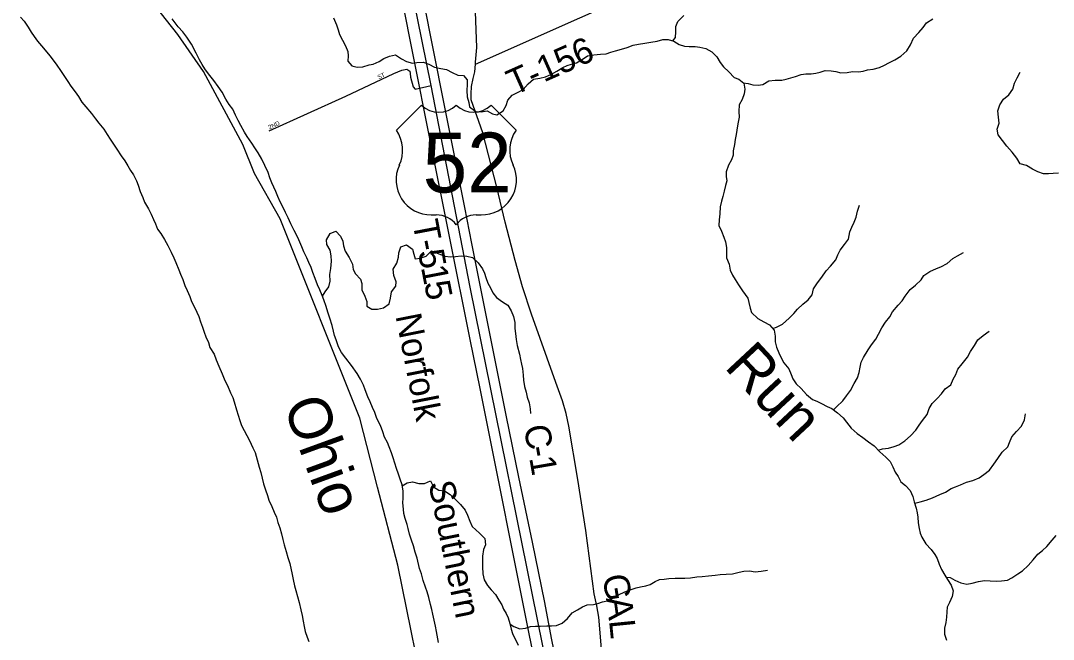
# Model space of a CAD drawing. Extents: x 1624196 to 2029251, y 146837 to 440034.
# Drawn here: x 1861470 to 1873487, y 239492 to 246689 of the extents above; entities that cross this region are included whole.
import ezdxf

# ---------------------------------------------------------------- set-up
doc = ezdxf.new("R2010")
doc.units = 0
for name, color, linetype in [('GM_X_County', 7, 'Continuous'), ('GM_X_County_Road', 7, 'Continuous'), ('GM_X_County_Road_Text', 7, 'Continuous'), ('GM_X_Major_River', 7, 'Continuous'), ('GM_X_Major_River_Text', 7, 'Continuous'), ('GM_X_Minor_River', 7, 'Continuous'), ('GM_X_Minor_River_Text', 7, 'Continuous'), ('GM_X_Rail_Line', 7, 'Continuous'), ('GM_X_Rail_Line_Text', 7, 'Continuous'), ('GM_X_Township', 7, 'Continuous'), ('GM_X_Township_Road', 7, 'Continuous'), ('GM_X_Township_Road_Text', 7, 'Continuous'), ('GM_X_Township_Subdivision', 7, 'Continuous'), ('GM_X_Township_Subdivision_Text', 7, 'Continuous'), ('GM_X_US_Location', 7, 'Continuous'), ('GM_X_US_Route', 7, 'Continuous'), ('GM_X_US_Shield', 7, 'Continuous')]:
    doc.layers.add(name, color=color, linetype=linetype)

msp = doc.modelspace()

# ---------------------------------------------------------------- linework, layer by layer
at = {"layer": 'GM_X_County'}
msp.add_lwpolyline([(1866564, 231274), (1866528, 232464), (1866546, 233815), (1866448, 234818), (1866330, 235372), (1866432, 235340), (1866534, 235240), (1866493, 235870), (1866436, 236758), (1866300, 237993), (1866255, 238319), (1866219, 238578), (1865861, 240357), (1865621, 241264), (1865417, 242067), (1864489, 244384), (1864191, 244913), (1864055, 245247), (1863597, 246098), (1863301, 246528), (1862715, 247271)], dxfattribs=at)
at = {"layer": 'GM_X_County_Road'}
msp.add_lwpolyline([(1868315, 238365), (1868198, 239749), (1868175, 239884), (1868144, 240020), (1868047, 240760), (1867956, 241351), (1867848, 241971), (1867817, 242119), (1867777, 242267), (1867699, 242482), (1867413, 243276), (1867309, 243592), (1867223, 243900), (1867107, 244346), (1867010, 244751), (1866849, 245386), (1866714, 245768), (1866713, 245838), (1866717, 245923), (1866736, 246015), (1866756, 246096), (1866763, 246183), (1866765, 246207), (1866778, 246379), (1866741, 247412)], dxfattribs=at)
at = {"layer": 'GM_X_Major_River'}
for points in [[(1861470, 246729), (1861511, 246684), (1861557, 246613), (1861593, 246557), (1861626, 246505), (1861666, 246449), (1861712, 246398), (1861756, 246348), (1861811, 246282), (1861849, 246229), (1861893, 246171), (1861936, 246109), (1861972, 246053), (1862020, 245980), (1862055, 245928), (1862103, 245860), (1862143, 245806), (1862182, 245743), (1862230, 245685), (1862294, 245611), (1862343, 245546), (1862381, 245496), (1862437, 245426), (1862478, 245365), (1862512, 245311), (1862550, 245251), (1862590, 245193), (1862641, 245118), (1862681, 245058), (1862719, 245002), (1862750, 244948), (1862782, 244895), (1862818, 244827), (1862837, 244775), (1862863, 244701), (1862893, 244633), (1862912, 244578), (1862958, 244502), (1862990, 244440), (1863015, 244378), (1863039, 244327), (1863063, 244263), (1863100, 244213), (1863144, 244143), (1863182, 244072), (1863223, 243996), (1863253, 243930), (1863277, 243876), (1863310, 243792), (1863332, 243741), (1863356, 243677), (1863381, 243609), (1863407, 243549), (1863439, 243479), (1863458, 243422), (1863490, 243366), (1863520, 243300), (1863542, 243246), (1863563, 243184), (1863585, 243125), (1863605, 243067), (1863626, 243011), (1863656, 242947), (1863672, 242887), (1863721, 242810), (1863747, 242744), (1863777, 242672), (1863814, 242580), (1863848, 242505), (1863877, 242445), (1863911, 242361), (1863939, 242305), (1863955, 242255), (1863984, 242162), (1864002, 242102), (1864021, 242038), (1864039, 241978), (1864073, 241922), (1864103, 241865), (1864134, 241805), (1864174, 241719), (1864198, 241665), (1864223, 241582), (1864245, 241496), (1864264, 241432), (1864282, 241366), (1864298, 241300), (1864321, 241232), (1864341, 241165), (1864359, 241113), (1864394, 241039), (1864422, 240971), (1864446, 240913), (1864463, 240850), (1864485, 240788), (1864505, 240720), (1864520, 240652), (1864536, 240592), (1864560, 240514), (1864579, 240443)], [(1865140, 242976), (1865122, 243027), (1865110, 243079), (1865095, 243145), (1865069, 243227), (1865045, 243299), (1865026, 243365), (1864998, 243442), (1864978, 243492), (1864953, 243558), (1864925, 243618), (1864897, 243688), (1864870, 243759), (1864850, 243817), (1864822, 243875), (1864801, 243929), (1864767, 244002), (1864743, 244060), (1864720, 244112), (1864694, 244166), (1864652, 244248), (1864615, 244327), (1864585, 244397), (1864553, 244459), (1864526, 244517), (1864492, 244580), (1864462, 244642), (1864439, 244702), (1864415, 244752), (1864393, 244804), (1864369, 244862), (1864352, 244923), (1864310, 245005), (1864277, 245077), (1864233, 245150), (1864197, 245210), (1864160, 245266), (1864108, 245340), (1864074, 245391), (1864033, 245469), (1864003, 245529), (1863971, 245591), (1863938, 245660), (1863896, 245714), (1863858, 245778), (1863817, 245858), (1863767, 245923), (1863717, 245995), (1863656, 246071), (1863612, 246128), (1863582, 246180), (1863553, 246234), (1863513, 246312), (1863457, 246417), (1863406, 246497), (1863356, 246559), (1863303, 246616), (1863235, 246712)], [(1866334, 239456), (1866311, 239585), (1866299, 239645), (1866283, 239717), (1866266, 239785), (1866254, 239841), (1866238, 239897), (1866219, 239980), (1866201, 240046), (1866181, 240098), (1866156, 240178), (1866136, 240254), (1866112, 240317), (1866083, 240437), (1866061, 240505), (1866040, 240579), (1866020, 240645), (1865996, 240716), (1865979, 240780), (1865967, 240830), (1865945, 240898), (1865930, 240958), (1865926, 241008), (1865918, 241082), (1865920, 241134), (1865923, 241215), (1865909, 241291), (1865886, 241357), (1865866, 241415), (1865844, 241479), (1865825, 241541), (1865807, 241602), (1865787, 241660), (1865760, 241730), (1865738, 241784), (1865706, 241844), (1865684, 241905), (1865657, 241981), (1865617, 242063), (1865592, 242131), (1865564, 242191), (1865536, 242254), (1865510, 242314), (1865481, 242394), (1865459, 242448), (1865426, 242519), (1865388, 242585), (1865322, 242677), (1865253, 242762), (1865203, 242830), (1865169, 242896), (1865140, 242976)], [(1864579, 240443), (1864601, 240375), (1864630, 240245), (1864642, 240187), (1864658, 240115), (1864673, 240060), (1864691, 239992), (1864713, 239920), (1864732, 239836), (1864748, 239770), (1864756, 239704), (1864771, 239643), (1864783, 239583), (1864805, 239517), (1864822, 239467)]]:
    msp.add_lwpolyline(points, dxfattribs=at)
at = {"layer": 'GM_X_Minor_River'}
for points in [[(1865111, 246721), (1865144, 246641), (1865165, 246582), (1865181, 246530), (1865216, 246462), (1865252, 246398), (1865277, 246329), (1865281, 246279), (1865276, 246217), (1865324, 246163), (1865388, 246148), (1865454, 246154), (1865524, 246175), (1865574, 246183), (1865644, 246216), (1865698, 246248), (1865761, 246277), (1865833, 246291), (1865904, 246246), (1865962, 246214), (1866030, 246195), (1866080, 246201), (1866154, 246206), (1866219, 246182), (1866287, 246149), (1866359, 246131), (1866427, 246120), (1866492, 246085), (1866558, 246055), (1866624, 246050), (1866666, 246000), (1866665, 245946), (1866661, 245876), (1866668, 245802), (1866684, 245736), (1866695, 245685), (1866767, 245631), (1866831, 245628), (1866899, 245642), (1866960, 245605), (1867012, 245595), (1867085, 245642), (1867119, 245702), (1867141, 245764), (1867188, 245824), (1867260, 245857), (1867316, 245887), (1867377, 245954), (1867439, 246010), (1867511, 246021), (1867579, 246037), (1867646, 246066), (1867710, 246102), (1867778, 246143), (1867830, 246167), (1867880, 246185), (1867938, 246198), (1868015, 246244), (1868067, 246281), (1868141, 246293), (1868219, 246300), (1868285, 246304), (1868339, 246321), (1868393, 246337)], [(1869061, 246454), (1869090, 246492), (1869096, 246558), (1869095, 246622), (1869119, 246678), (1869188, 246749)], [(1869879, 245968), (1869935, 245958), (1869991, 245942), (1870051, 245938), (1870107, 245945), (1870177, 245991), (1870251, 245998), (1870327, 245999), (1870377, 246007), (1870433, 246023), (1870487, 246038), (1870553, 246062), (1870607, 246069), (1870671, 246071), (1870723, 246078), (1870774, 246090), (1870834, 246108), (1870902, 246105), (1870955, 246097), (1871013, 246082), (1871087, 246086), (1871149, 246097), (1871219, 246093), (1871273, 246100), (1871323, 246116), (1871389, 246125), (1871465, 246145), (1871522, 246172), (1871574, 246200), (1871642, 246234), (1871712, 246277), (1871781, 246339), (1871825, 246410), (1871862, 246486), (1871922, 246550), (1871971, 246609), (1872011, 246663), (1872084, 246709)], [(1868393, 246337), (1868463, 246358), (1868527, 246378), (1868598, 246403), (1868660, 246417), (1868732, 246426), (1868802, 246440), (1868876, 246451), (1868942, 246469), (1869006, 246470), (1869070, 246452), (1869135, 246413), (1869195, 246391), (1869251, 246388), (1869321, 246390), (1869373, 246381), (1869443, 246365), (1869512, 246328), (1869570, 246268), (1869611, 246201), (1869649, 246151), (1869712, 246096), (1869774, 246028), (1869828, 246009), (1869887, 245961), (1869899, 245893), (1869890, 245837), (1869866, 245773), (1869833, 245711), (1869827, 245633), (1869830, 245567), (1869817, 245489), (1869803, 245417), (1869796, 245365), (1869784, 245307), (1869776, 245247), (1869763, 245177), (1869761, 245123), (1869744, 245071), (1869708, 245009), (1869679, 244929), (1869679, 244875), (1869686, 244825), (1869674, 244773), (1869657, 244705), (1869643, 244643), (1869624, 244591), (1869610, 244523), (1869607, 244441), (1869597, 244371), (1869594, 244305), (1869626, 244239), (1869653, 244170), (1869673, 244118), (1869684, 244052), (1869684, 244000), (1869683, 243932), (1869715, 243858), (1869728, 243785), (1869754, 243729), (1869783, 243679), (1869825, 243615), (1869870, 243546), (1869931, 243460), (1869945, 243409), (1869958, 243345), (1869974, 243295), (1870047, 243224), (1870119, 243186), (1870185, 243149), (1870240, 243087), (1870250, 243019), (1870249, 242954), (1870265, 242892), (1870294, 242826), (1870323, 242758), (1870351, 242707), (1870410, 242641), (1870436, 242575), (1870455, 242522), (1870493, 242466), (1870553, 242409), (1870614, 242339), (1870685, 242284), (1870737, 242264), (1870789, 242235), (1870855, 242201), (1870908, 242176), (1870976, 242126), (1871040, 242071), (1871079, 242019), (1871136, 241948), (1871206, 241888), (1871272, 241841), (1871337, 241789), (1871401, 241742), (1871468, 241674), (1871538, 241611), (1871587, 241560), (1871619, 241500), (1871646, 241438)], [(1873546, 244915), (1873486, 244910), (1873432, 244908), (1873372, 244908), (1873307, 244929), (1873245, 244963), (1873175, 245004), (1873103, 245023), (1873064, 245091), (1873007, 245158), (1872947, 245228), (1872894, 245295), (1872846, 245361), (1872833, 245429), (1872855, 245497), (1872850, 245567), (1872843, 245639), (1872865, 245711), (1872906, 245775), (1872968, 245825), (1873016, 245892), (1873035, 245962), (1873067, 246024), (1873102, 246090)], [(1870222, 243107), (1870264, 243125), (1870337, 243160), (1870413, 243229), (1870469, 243281), (1870512, 243335), (1870574, 243392), (1870633, 243440), (1870679, 243500), (1870696, 243570), (1870742, 243641), (1870795, 243707), (1870843, 243779), (1870896, 243834), (1870958, 243908), (1870981, 243964), (1871007, 244018), (1871059, 244085), (1871102, 244149), (1871119, 244231), (1871143, 244289), (1871171, 244347), (1871194, 244403), (1871208, 244473), (1871231, 244543)], [(1864981, 243484), (1865015, 243534), (1865056, 243594), (1865072, 243660), (1865067, 243736), (1865081, 243808), (1865086, 243890), (1865085, 243954), (1865071, 244020), (1865032, 244087), (1865030, 244139), (1865071, 244212), (1865139, 244240), (1865192, 244181), (1865218, 244123), (1865229, 244069), (1865247, 244009), (1865292, 243934), (1865332, 243858), (1865341, 243796), (1865365, 243746), (1865426, 243683), (1865442, 243631), (1865441, 243559), (1865477, 243486), (1865498, 243422), (1865500, 243368), (1865557, 243334), (1865623, 243333), (1865693, 243349), (1865758, 243394), (1865776, 243462), (1865787, 243536), (1865835, 243602), (1865842, 243652), (1865814, 243724), (1865807, 243798), (1865849, 243870), (1865866, 243940), (1865872, 243990), (1865895, 244060), (1865961, 244083), (1866029, 244031), (1866044, 243972), (1866060, 243918), (1866120, 243928), (1866188, 243951), (1866250, 244011), (1866336, 243976), (1866408, 243948), (1866474, 243943), (1866532, 243947), (1866596, 243954), (1866661, 243948), (1866729, 243933), (1866795, 243874), (1866846, 243804), (1866868, 243752), (1866883, 243700), (1866907, 243637), (1866936, 243581), (1866964, 243523), (1867007, 243470), (1867079, 243420), (1867141, 243381), (1867180, 243315), (1867206, 243247), (1867221, 243178), (1867222, 243108), (1867228, 243050), (1867237, 242982), (1867249, 242910), (1867276, 242810), (1867288, 242749), (1867297, 242693), (1867309, 242643), (1867318, 242565), (1867322, 242507), (1867335, 242435), (1867354, 242366), (1867366, 242310), (1867389, 242244), (1867399, 242174), (1867402, 242120)], [(1870930, 242161), (1870965, 242198), (1871037, 242268), (1871079, 242325), (1871126, 242387), (1871171, 242469), (1871209, 242536), (1871228, 242598), (1871238, 242660), (1871250, 242718), (1871279, 242772), (1871332, 242860), (1871370, 242918), (1871420, 242985), (1871451, 243043), (1871493, 243117), (1871536, 243183), (1871584, 243244), (1871617, 243304), (1871681, 243378), (1871728, 243431), (1871764, 243483), (1871823, 243563), (1871885, 243612), (1871948, 243674), (1871980, 243726), (1872052, 243773), (1872128, 243807), (1872179, 243824), (1872251, 243864), (1872319, 243921), (1872373, 243955), (1872440, 243993)], [(1871449, 241693), (1871498, 241707), (1871568, 241717), (1871634, 241734), (1871691, 241756), (1871759, 241801), (1871827, 241861), (1871888, 241925), (1871926, 241984), (1871965, 242038), (1872019, 242108), (1872044, 242176), (1872078, 242237), (1872135, 242293), (1872185, 242349), (1872229, 242408), (1872294, 242452), (1872322, 242520), (1872351, 242572), (1872377, 242636), (1872427, 242697), (1872490, 242773), (1872525, 242841), (1872571, 242910), (1872610, 242976), (1872672, 243026), (1872740, 243077)], [(1871875, 241075), (1871937, 241091), (1872009, 241113), (1872081, 241140), (1872166, 241176), (1872234, 241205), (1872300, 241247), (1872350, 241266), (1872406, 241288), (1872477, 241319), (1872551, 241341), (1872623, 241370), (1872679, 241408), (1872746, 241461), (1872796, 241531), (1872840, 241595), (1872893, 241670), (1872957, 241730), (1872978, 241782), (1873006, 241848), (1873057, 241911), (1873117, 241973), (1873152, 242045), (1873162, 242115)], [(1871646, 241438), (1871680, 241388), (1871713, 241323), (1871767, 241283), (1871820, 241222), (1871852, 241152), (1871869, 241092), (1871893, 241020), (1871902, 240965), (1871910, 240915), (1871915, 240849), (1871927, 240783), (1871938, 240729), (1871958, 240679), (1872003, 240604), (1872067, 240538), (1872108, 240481), (1872136, 240431), (1872157, 240367), (1872185, 240304), (1872224, 240240), (1872254, 240190), (1872299, 240121), (1872323, 240055), (1872310, 239989), (1872278, 239919), (1872251, 239865), (1872249, 239811), (1872246, 239751), (1872236, 239689), (1872219, 239621), (1872221, 239551), (1872244, 239483)], [(1865911, 241279), (1865969, 241314), (1866031, 241326), (1866103, 241305), (1866169, 241307), (1866239, 241336), (1866275, 241266), (1866336, 241229), (1866402, 241221), (1866468, 241178), (1866533, 241114), (1866589, 241061), (1866642, 240995), (1866670, 240936), (1866697, 240868), (1866725, 240804), (1866810, 240727), (1866873, 240664), (1866881, 240592), (1866856, 240538), (1866844, 240460), (1866843, 240336), (1866850, 240254), (1866866, 240184), (1866901, 240120), (1866945, 240067), (1866996, 240015), (1867034, 239948), (1867069, 239894), (1867091, 239844), (1867120, 239792), (1867142, 239741), (1867163, 239675), (1867177, 239611), (1867194, 239561), (1867261, 239424)], [(1872238, 240216), (1872286, 240210), (1872342, 240181), (1872411, 240151), (1872479, 240134), (1872541, 240146), (1872617, 240167), (1872685, 240178), (1872751, 240172), (1872821, 240169), (1872883, 240173), (1872953, 240182), (1873003, 240206), (1873076, 240253), (1873128, 240289), (1873194, 240351), (1873253, 240418), (1873307, 240484), (1873362, 240526), (1873412, 240571), (1873475, 240647), (1873521, 240700)], [(1867165, 239669), (1867211, 239643), (1867279, 239614), (1867347, 239624), (1867405, 239641), (1867463, 239647), (1867515, 239646), (1867595, 239650), (1867649, 239651), (1867707, 239655), (1867771, 239680), (1867833, 239736), (1867888, 239802), (1867950, 239837), (1868010, 239871), (1868064, 239894), (1868138, 239898), (1868188, 239911), (1868241, 239929), (1868315, 239946), (1868371, 239976), (1868429, 240010), (1868501, 240043), (1868573, 240072), (1868634, 240090), (1868684, 240102), (1868746, 240115), (1868796, 240131), (1868854, 240164), (1868906, 240188), (1868960, 240194), (1869014, 240199), (1869088, 240203), (1869198, 240202), (1869266, 240207), (1869340, 240219), (1869402, 240224), (1869476, 240230), (1869552, 240237), (1869612, 240248), (1869682, 240250), (1869752, 240253), (1869832, 240275), (1869886, 240286), (1869952, 240290), (1870018, 240277), (1870088, 240287), (1870160, 240296)]]:
    msp.add_lwpolyline(points, dxfattribs=at)
at = {"layer": 'GM_X_Rail_Line'}
msp.add_lwpolyline([(1865902, 246960), (1866043, 246254), (1866226, 245339), (1866698, 242981), (1866812, 242410), (1867003, 241461), (1867225, 240350), (1867353, 239710), (1867794, 237520), (1867975, 236633), (1868094, 236028), (1868475, 234135), (1868514, 233956), (1868571, 233724), (1868638, 233498), (1868700, 233315), (1868774, 233116), (1868864, 232907), (1868944, 232733), (1868998, 232624), (1869078, 232472), (1869206, 232247)], dxfattribs=at)
at = {"layer": 'GM_X_Township'}
msp.add_lwpolyline([(1866564, 231274), (1866528, 232464), (1866546, 233815), (1866448, 234818), (1866330, 235372), (1866432, 235340), (1866534, 235240), (1866493, 235870), (1866436, 236758), (1866300, 237993), (1866255, 238319), (1866219, 238578), (1865861, 240357), (1865621, 241264), (1865417, 242067), (1864489, 244384), (1864191, 244913), (1864055, 245247), (1863597, 246098), (1863301, 246528), (1862715, 247271)], dxfattribs=at)
at = {"layer": 'GM_X_Township_Road'}
for points in [[(1867755, 238418), (1867606, 239131), (1866702, 243591), (1866247, 245937), (1865461, 249817), (1865302, 250483), (1865292, 250528), (1865260, 250698)], [(1866763, 246183), (1867977, 246722), (1868040, 246750), (1868651, 247030), (1868639, 247126), (1868794, 247258)]]:
    msp.add_lwpolyline(points, dxfattribs=at)
at = {"layer": 'GM_X_Township_Subdivision'}
msp.add_lwpolyline([(1864362, 245409), (1865253, 245810), (1865813, 246076), (1865907, 246113), (1865963, 246127), (1866000, 246101), (1866002, 246076), (1866007, 246032), (1866037, 245918), (1866062, 245891), (1866247, 245937)], dxfattribs=at)
at = {"layer": 'GM_X_US_Route'}
msp.add_lwpolyline([(1865849, 248501), (1866230, 246541), (1866636, 244514), (1866716, 244099), (1867115, 242099), (1867263, 241378), (1867421, 240623), (1867565, 239920), (1867645, 239505), (1868060, 237479), (1868112, 237230), (1868324, 236224)], dxfattribs=at)
at = {"layer": 'GM_X_US_Shield'}
for p, q in [((1866133, 245706), (1865843, 245416)), ((1867235, 245416), (1866945, 245706)), ((1866249, 244430), (1866307, 244430)), ((1866771, 244430), (1866829, 244430))]:
    msp.add_line(p, q, dxfattribs=at)
for centre, radius, start, end in [((1866336, 245913), 290, 225.573, 314.427), ((1866742, 245913), 290, 225.573, 314.427), ((1865510, 245183), 406, 334.5471, 35.0009), ((1867568, 245183), 406, 144.9991, 205.4529), ((1866245, 244836), 406, 154.8319, 270.6383), ((1866834, 244836), 406, 269.3617, 25.1681), ((1866307, 244140), 290, 36.8699, 90), ((1866771, 244140), 290, 90, 143.1301)]:
    msp.add_arc(centre, radius, start, end, dxfattribs=at)

# ---------------------------------------------------------------- texts
at = {"layer": 'GM_X_County_Road_Text'}
for s, rotation, p in [('C', 280.5619, (1867322, 241964)), ('-', 279.8994, (1867367, 241724)), ('1', 279.8376, (1867388, 241604)), ('G', 279.1419, (1868240, 240229)), ('A', 277.7793, (1868281, 239970)), ('L', 275.7394, (1868317, 239711))]:
    msp.add_text(s, height=300, rotation=rotation, dxfattribs=at).set_placement(p)
at = {"layer": 'GM_X_Major_River_Text'}
msp.add_text('Ohio', height=500, rotation=290.0012, dxfattribs=at).set_placement((1864523, 242222))
at = {"layer": 'GM_X_Minor_River_Text'}
msp.add_text('Run', height=500, rotation=313.0002, dxfattribs=at).set_placement((1869647, 242657))
at = {"layer": 'GM_X_Rail_Line_Text'}
for s, rotation, p in [('Norfolk', 281.1504, (1865831, 243256)), ('Southern', 281.5011, (1866215, 241310))]:
    msp.add_text(s, height=299, rotation=rotation, dxfattribs=at).set_placement(p)
at = {"layer": 'GM_X_Township_Road_Text'}
for s, rotation, p in [('T-156', 23.9341, (1867212, 245815)), ('T', 280.8519, (1866028, 244344)), ('-', 280.8634, (1866070, 244124)), ('5', 280.8722, (1866093, 244003)), ('1', 280.9427, (1866128, 243821)), ('5', 281.2665, (1866164, 243638))]:
    msp.add_text(s, height=300, rotation=rotation, dxfattribs=at).set_placement(p)
at = {"layer": 'GM_X_Township_Subdivision_Text'}
for s, rotation, p in [('ST', 26.565, (1865637, 246004)), ('2ND', 24.6248, (1864366, 245423))]:
    msp.add_text(s, height=50, rotation=rotation, dxfattribs=at).set_placement(p)
at = {"layer": 'GM_X_US_Location'}
for s in ['0', '/']:
    msp.add_text(s, height=1, dxfattribs=at).set_placement((1866539, 245034))
msp.add_text('52', height=1, rotation=0, dxfattribs=at).set_placement((1866332, 244827))
at = {"layer": 'GM_X_US_Shield'}
msp.add_text('52', height=696.1, dxfattribs=at).set_placement((1866149, 244691))

doc.saveas('drawing.dxf')
